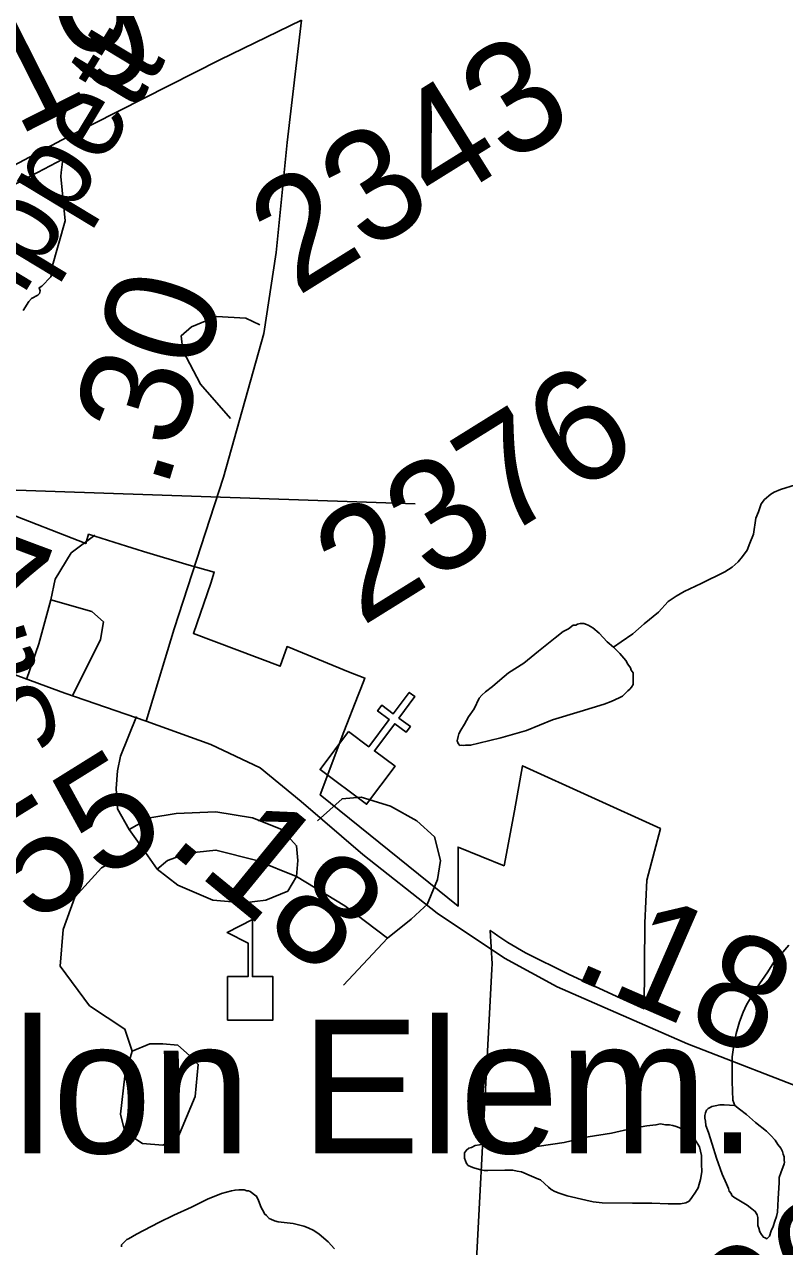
# Model space of a CAD drawing. Extents: x 2001466 to 31450019, y -30647475 to 847247.
# Drawn here: x 2201170 to 2202877, y 760541 to 763287 of the extents above; entities that cross this region are included whole.
import ezdxf

# ---------------------------------------------------------------- set-up
doc = ezdxf.new("R2010")
doc.units = 0
for name, color, linetype in [('Exist Boundary Political City Limit New', 7, 'Continuous'), ('Exist Cultural Church CELL', 7, 'Continuous'), ('Exist Cultural Educational Facility Elementary CELL', 7, 'Continuous'), ('Exist Cultural Educational Facility High Label', 7, 'Continuous'), ('Exist Hydrographic Misc Water Feature', 7, 'Continuous'), ('Exist Road Non-System Type 51', 7, 'Continuous'), ('Exist Road Secondary Mileage Hundredths English Label', 7, 'Continuous'), ('Exist Road Secondary Type 41 Attributed', 7, 'Continuous'), ('Exist Road Secondary Type 51 Attributed', 7, 'Continuous'), ('Exist Road Secondary Type 51 Label', 7, 'Continuous'), ('Exist Road Secondary Type 51 Number Label', 7, 'Continuous'), ('Map Preparation Boundary City Limit Buffer Line', 7, 'Continuous')]:
    doc.layers.add(name, color=color, linetype=linetype)

msp = doc.modelspace()

# ---------------------------------------------------------------- linework, layer by layer
at = {"layer": 'Exist Boundary Political City Limit New'}
for points in [[(2201167, 762644), (2201179.8, 762664.5), (2201185.8, 762670.8), (2201199.8, 762678.8), (2201203.5, 762682.6), (2201205.2, 762688.1), (2201202.8, 762695.1), (2201209.2, 762698.4), (2201229, 762719.8), (2201231.5, 762726.8), (2201230.8, 762733.6), (2201231.2, 762739.6), (2201261.2, 762845.6), (2201251.2, 762945.3), (2201252.5, 762954.5), (2201256, 762984.2), (2201070.5, 762886.6)], [(2202170.8, 760241.8), (2202219.2, 761164.5), (2202219.8, 761176.2), (2202216, 761251.2), (2202224.8, 761244.8), (2202233, 761238.8), (2202255.5, 761224.3), (2202295.2, 761201.2), (2202391.8, 761152.9), (2202500, 761102.6), (2202561.2, 761075.4), (2202563, 761268.1), (2202567.8, 761364.2), (2202597.8, 761480.5), (2202288.5, 761621.4), (2202270.2, 761519.9), (2202247, 761396.5), (2202143.5, 761438.5), (2202144, 761305.8), (2201834.2, 761555.9), (2201886.8, 761697.8), (2201919.2, 761780), (2201925.5, 761794.8), (2201934.2, 761818.4), (2201897.5, 761832.1), (2201759.5, 761888.9), (2201744.2, 761844.7), (2201549.2, 761918.5), (2201588, 762031.3), (2201596.2, 762056.2), (2201540, 762072.1), (2201437.2, 762102.8), (2201423, 762107.2), (2201399, 762114.8), (2201314, 762141.4), (2201307.5, 762120.4), (2201119.8, 762193.7)]]:
    msp.add_lwpolyline(points, dxfattribs=at)
at = {"layer": 'Exist Cultural Church CELL'}
msp.add_lwpolyline([(2201897.2, 761698.1), (2201942.9, 761664.1), (2201988.5, 761725.2), (2201962.8, 761744.3), (2201972.3, 761757.1), (2201998, 761738), (2202033.9, 761786.2), (2202046.8, 761776.6), (2202010.8, 761728.4), (2202036.5, 761709.3), (2202027, 761696.5), (2202001.3, 761715.6), (2201955.8, 761654.6), (2202002, 761620), (2201938.3, 761534.7), (2201833.6, 761612.7)], close=True, dxfattribs=at)
at = {"layer": 'Exist Cultural Educational Facility Elementary CELL'}
msp.add_lwpolyline([(2201625.9, 761049.7), (2201625.9, 761147.6), (2201672, 761147.6), (2201672, 761222.7), (2201624.9, 761246.9), (2201681.6, 761276.1), (2201681.6, 761147.6), (2201727.6, 761147.6), (2201727.6, 761049.7)], close=True, dxfattribs=at)
at = {"layer": 'Exist Hydrographic Misc Water Feature'}
for points in [[(2202492.3, 761887.6), (2202509.9, 761899.5), (2202536, 761917.9), (2202561.8, 761940), (2202593.8, 761966), (2202615.1, 761990.3), (2202633.4, 762002.6), (2202651.6, 762012.4), (2202689.2, 762030.7), (2202742.7, 762057), (2202758.9, 762067.2), (2202772.8, 762079.3), (2202782.5, 762091.6), (2202792.9, 762105.4), (2202798.7, 762121.6), (2202806.7, 762141.5), (2202812.2, 762177.6), (2202818.3, 762191.7), (2202823.9, 762209.5), (2202831.9, 762219.7), (2202845.8, 762231.8), (2202853.6, 762235.8), (2202867.6, 762241.9), (2202901.4, 762252.2)], [(2202492.3, 761887.6), (2202478.2, 761899.5), (2202460.1, 761919.2), (2202446, 761931.1), (2202435.9, 761937.1), (2202432, 761938.9), (2202426.1, 761941), (2202417.9, 761941), (2202412.1, 761939.1), (2202407.8, 761936.8), (2202401.9, 761936.9), (2202391.6, 761928.8), (2202379.9, 761922.8), (2202361.9, 761908.5), (2202324.2, 761878.5), (2202291, 761851.9), (2202256.7, 761829.9), (2202237, 761813.8), (2202221, 761799.6), (2202205.4, 761787.4), (2202197.2, 761779.6), (2202191.1, 761773.3), (2202179.4, 761749.5), (2202167.1, 761731.5), (2202157.7, 761715), (2202149.9, 761701.2), (2202145.6, 761693.3), (2202143.5, 761687.1), (2202141.9, 761677.2), (2202143.9, 761671.2), (2202147.8, 761667), (2202151.7, 761667.2), (2202156, 761667), (2202159.9, 761667.2), (2202171.8, 761667.5), (2202189.9, 761671.7), (2202239.5, 761684), (2202297.5, 761700.4), (2202355.5, 761724.5), (2202417.7, 761743.1), (2202471.4, 761759.3), (2202487.2, 761765.5), (2202505.2, 761773.7), (2202512.6, 761777.8), (2202520.8, 761785.5), (2202524.9, 761789.8), (2202529, 761793.6), (2202533.1, 761797.9), (2202537, 761803.8), (2202536.6, 761812), (2202536.6, 761819.7), (2202536.6, 761829.8), (2202532.5, 761835.7), (2202530.7, 761841.6), (2202524.7, 761849.8), (2202520.4, 761857.8), (2202506.7, 761873.7), (2202492.3, 761887.6)], [(2202765.4, 760857.8), (2202760.9, 760869.8), (2202759.1, 760911.5), (2202758.7, 760949.7), (2202758.7, 760967.5), (2202762.6, 760993.7), (2202768.1, 761019.6), (2202775.9, 761045.6), (2202783.9, 761067.9), (2202791.5, 761083.8), (2202813.6, 761121.9), (2202839.3, 761158.2), (2202852.6, 761180), (2202872.9, 761202.1), (2202886.6, 761218.3)], [(2202765.4, 760857.8), (2202775.5, 760849.8), (2202791.5, 760838), (2202811.4, 760820), (2202835.8, 760800.1), (2202845.6, 760790.5), (2202855.9, 760780.4), (2202861.8, 760770.6), (2202868, 760762.4), (2202871.9, 760754.5), (2202873.9, 760748.5), (2202875.8, 760742.5), (2202876, 760738.4), (2202876.2, 760734.4), (2202876.4, 760730.7), (2202876.2, 760726.6), (2202868.2, 760706.4), (2202864.3, 760696.4), (2202864.5, 760684.6), (2202862.6, 760648.3), (2202860.8, 760618.6), (2202858.9, 760608.4), (2202854.8, 760598.4), (2202851.2, 760586.4), (2202846.8, 760576.5), (2202843.2, 760564.5), (2202837.2, 760558.5), (2202833.1, 760560.3), (2202829.2, 760562.1), (2202825.1, 760568.4), (2202821, 760574.3), (2202819, 760582.3), (2202816.9, 760588.3), (2202816.9, 760600.1), (2202816.9, 760606.2), (2202815.1, 760612.2), (2202812.8, 760616.1), (2202810.8, 760620.1), (2202803, 760626.1), (2202792.7, 760634.1), (2202766.5, 760649.9), (2202762.6, 760651.7), (2202758.5, 760656), (2202756.6, 760659.9), (2202752.5, 760665.8), (2202750.7, 760671.8), (2202746.4, 760681.8), (2202736.3, 760703.6), (2202724, 760739.5), (2202714, 760771.4), (2202705.6, 760797.4), (2202699.8, 760813.3), (2202699.2, 760823.1), (2202697.4, 760829.1), (2202697.4, 760835.1), (2202699.4, 760841.3), (2202701.7, 760847.1), (2202705.4, 760851.4), (2202709.5, 760853.2), (2202713.2, 760855.5), (2202721.2, 760857.5), (2202731.2, 760859.3), (2202741, 760859.8), (2202765.4, 760857.8)], [(2202535, 760638.2), (2202466.9, 760639.6), (2202446.8, 760641.8), (2202430.8, 760645.4), (2202388.8, 760655.1), (2202370.5, 760661), (2202360.7, 760665), (2202352.7, 760669), (2202346.5, 760674.8), (2202328.9, 760690.9), (2202324.4, 760692.7), (2202308.4, 760698.8), (2202286.2, 760708.6), (2202276.4, 760710.5), (2202266.6, 760712.4), (2202248.3, 760712.4), (2202210.4, 760712), (2202202.4, 760712), (2202194.4, 760713.6), (2202186.4, 760715.6), (2202178.6, 760717.6), (2202172.6, 760719.8), (2202166.3, 760723.5), (2202162.4, 760727.7), (2202160.3, 760733.3), (2202157.9, 760739.4), (2202158.3, 760743.4), (2202158.1, 760747.5), (2202158.3, 760751.5), (2202162.4, 760757.8), (2202168.1, 760761.8), (2202173.9, 760763.7), (2202182.3, 760767.8), (2202191.9, 760769.9), (2202202.2, 760772.1), (2202213.9, 760771.9), (2202226, 760772.1), (2202242.2, 760770.1), (2202289.9, 760766.5), (2202306.1, 760766.5), (2202325.6, 760766.8), (2202381.8, 760774.9), (2202435.7, 760787.5), (2202487.8, 760795.8), (2202533.7, 760806), (2202567.4, 760812.2), (2202587.7, 760814.4), (2202597.9, 760816.5), (2202609.4, 760814.8), (2202617.6, 760814.8), (2202625.8, 760812.7), (2202633.4, 760810.7), (2202643.4, 760806.8), (2202655.7, 760798.9), (2202669.7, 760791.1), (2202673.4, 760785.3), (2202678.1, 760777.3), (2202685.9, 760765.1), (2202687.9, 760755.1), (2202690.2, 760745.4), (2202690.2, 760727.1), (2202690.6, 760709.2), (2202688.3, 760691.3), (2202684.7, 760681.4), (2202682.4, 760673.2), (2202676.5, 760663.1), (2202668.5, 760651.3), (2202662.5, 760642.9), (2202655.1, 760639.2), (2202642.8, 760637), (2202628.9, 760637), (2202615.1, 760636.7), (2202578.8, 760638.5), (2202535, 760638.2)], [(2201387.9, 760540.5), (2201387.7, 760544.6), (2201393.9, 760550.6), (2201400, 760556.5), (2201403.7, 760558.4), (2201421.5, 760568.7), (2201471.4, 760594.8), (2201505.6, 760611.2), (2201545.2, 760629.5), (2201580.9, 760647.7), (2201612.6, 760659.9), (2201635, 760665.9), (2201643, 760667.9), (2201651, 760668.3), (2201654.9, 760668.1), (2201659.2, 760668.3), (2201662.9, 760668.1), (2201669, 760666.4), (2201672.7, 760666.2), (2201676.8, 760664.4), (2201682.8, 760660.2), (2201686.9, 760656.4), (2201691.2, 760654.5), (2201695.1, 760644.6), (2201701.4, 760628.7), (2201707.4, 760618.4), (2201709.2, 760614.5), (2201713.3, 760610.6), (2201719.5, 760604.4), (2201723.4, 760602.6), (2201731.2, 760598.6), (2201739.4, 760596.6), (2201753.1, 760594.9), (2201773.2, 760593.1), (2201797.4, 760587), (2201807.2, 760583.4), (2201819.5, 760577.1)], [(2201819.5, 760577.1), (2201831.6, 760569.2), (2201851.7, 760551.6), (2201866.1, 760535.6)]]:
    msp.add_lwpolyline(points, dxfattribs=at)
at = {"layer": 'Exist Road Non-System Type 51'}
for p, q in [((2201405.1, 761477.9), (2201431, 761441.1)), ((2201431, 761441.1), (2201467.7, 761388.9)), ((2201985.2, 761233.9), (2201886.3, 761128.4))]:
    msp.add_line(p, q, dxfattribs=at)
for points in [[(2201698.5, 762612.1), (2201667.1, 762627.1), (2201601.2, 762630.4), (2201545.2, 762607.3), (2201522.1, 762587.5), (2201525.4, 762554.5), (2201565, 762478.7), (2201632.6, 762401.3)], [(2201228.8, 761994), (2201238.7, 762040.1), (2201274.9, 762099.5), (2201327.7, 762139.1)], [(2201174.8, 761814.7), (2201202.4, 761895.1), (2201228.8, 761994)], [(2201228.8, 761994), (2201321.1, 761967.6), (2201347.4, 761944.5), (2201340.8, 761904.9), (2201278.4, 761780)], [(2201421.6, 761731.8), (2201385.3, 761642.8), (2201378.8, 761609.8), (2201375.5, 761570.3), (2201378.8, 761524.1), (2201405.1, 761477.9)], [(2202067.2, 761303.4), (2202074.1, 761309.8), (2202097.2, 761365.8), (2202103.8, 761408.7), (2202090.6, 761461.4), (2202051.1, 761497.7), (2201991.7, 761530.7), (2201925.8, 761550.5), (2201883, 761547.2), (2201827.9, 761497.6)], [(2201405.1, 761477.9), (2201451.3, 761504.3), (2201510.6, 761514.2), (2201599.6, 761517.5), (2201682, 761504.3), (2201747.9, 761477.9), (2201780.8, 761441.7), (2201784.1, 761408.7), (2201780.8, 761372.4)], [(2201431, 761441.1), (2201342.5, 761392.2), (2201283.2, 761326.2), (2201256.8, 761253.7), (2201250.2, 761171.3), (2201316.1, 761082.2), (2201395.2, 761029.5), (2201411.7, 760980)], [(2201780.8, 761372.4), (2201691.8, 761408.7), (2201599.6, 761431.8), (2201536.9, 761425.2), (2201490.8, 761408.7), (2201467.7, 761388.9)], [(2201467.7, 761388.9), (2201513.9, 761352.6), (2201593, 761319.6), (2201662.2, 761313.1), (2201711.6, 761319.6), (2201761, 761339.4), (2201780.8, 761372.4)], [(2201780.8, 761372.4), (2201889.6, 761306.5), (2201985.2, 761233.9)], [(2201985.2, 761233.9), (2202037.9, 761276.8), (2202067.2, 761303.4)], [(2201411.7, 760980), (2201395.2, 760924), (2201385.3, 760838.2), (2201395.2, 760798.6), (2201434.8, 760772.3), (2201480.9, 760769), (2201513.9, 760785.5), (2201553.4, 760877.8), (2201560, 760950.3), (2201540.2, 760970.1), (2201513.9, 760993.2), (2201480.9, 760996.5), (2201451.3, 760996.5), (2201411.7, 760980)]]:
    msp.add_lwpolyline(points, dxfattribs=at)
at = {"layer": 'Exist Road Secondary Type 41 Attributed'}
msp.add_lwpolyline([(2201791.9, 763296.1), (2201760, 763021.8), (2201734.9, 762774.6), (2201707.7, 762592.4), (2201616.6, 762269.9), (2201505.7, 761928.6), (2201442.9, 761721.2)], dxfattribs=at)
at = {"layer": 'Exist Road Secondary Type 51 Attributed'}
for points in [[(2201791.9, 763296.1), (2201608.8, 763207.1), (2201267.1, 763034.3), (2201033.8, 762910.8), (2200847.5, 762809.2)], [(2201006, 761878.3), (2201260.3, 761784.1), (2201442.9, 761721.2)], [(2201442.9, 761721.2), (2201588.4, 761668.9), (2201699.3, 761616.5), (2201791.4, 761541.1), (2201929.5, 761421.7), (2202096.9, 761289.8), (2202247.6, 761189.3), (2202365.8, 761124.4), (2202658.8, 760996.6), (2202956, 760881.4), (2203081.6, 760837.5)]]:
    msp.add_lwpolyline(points, dxfattribs=at)
at = {"layer": 'Exist Road Secondary Type 51 Number Label'}
msp.add_line((2201077.8, 762242.6), (2202047.1, 762209.9), dxfattribs=at)
at = {"layer": 'Map Preparation Boundary City Limit Buffer Line'}
for points in [[(2201167, 762644), (2201179.8, 762664.5), (2201185.8, 762670.8), (2201199.8, 762678.8), (2201203.5, 762682.6), (2201205.2, 762688.1), (2201202.8, 762695.1), (2201209.2, 762698.4), (2201229, 762719.8), (2201231.5, 762726.8), (2201230.8, 762733.6), (2201231.2, 762739.6), (2201261.2, 762845.6), (2201251.2, 762945.3), (2201252.5, 762954.5), (2201256, 762984.2), (2201070.5, 762886.6)], [(2202170.8, 760241.8), (2202219.2, 761164.5), (2202219.8, 761176.2), (2202216, 761251.2), (2202224.8, 761244.8), (2202233, 761238.8), (2202255.5, 761224.3), (2202295.2, 761201.2), (2202391.8, 761152.9), (2202500, 761102.6), (2202561.2, 761075.4), (2202563, 761268.1), (2202567.8, 761364.2), (2202597.8, 761480.5), (2202288.5, 761621.4), (2202270.2, 761519.9), (2202247, 761396.5), (2202143.5, 761438.5), (2202144, 761305.8), (2201834.2, 761555.9), (2201886.8, 761697.8), (2201919.2, 761780), (2201925.5, 761794.8), (2201934.2, 761818.4), (2201897.5, 761832.1), (2201759.5, 761888.9), (2201744.2, 761844.7), (2201549.2, 761918.5), (2201588, 762031.3), (2201596.2, 762056.2), (2201540, 762072.1), (2201437.2, 762102.8), (2201423, 762107.2), (2201399, 762114.8), (2201314, 762141.4), (2201307.5, 762120.4), (2201119.8, 762193.7)]]:
    msp.add_lwpolyline(points, dxfattribs=at)

# ---------------------------------------------------------------- texts
at = {"layer": 'Exist Cultural Educational Facility High Label'}
msp.add_text('Zebulon Elem.', height=300, dxfattribs=at).set_placement((2200229, 760750.8))
at = {"layer": 'Exist Road Secondary Mileage Hundredths English Label'}
for s, rotation, p in [('.19', 26.7986, (2201070.6, 762993)), ('.30', 73.1221, (2201487.6, 762236.7)), ('.17', 339.5069, (2200725, 762028.1)), ('.18', 320.6907, (2201484.1, 761437)), ('.18', 336.4417, (2202392.5, 761148.4))]:
    msp.add_text(s, height=250, rotation=rotation, dxfattribs=at).set_placement(p)
at = {"layer": 'Exist Road Secondary Type 51 Label'}
for s, rotation, p in [('Tippett', 58.8474, (2201086, 762542.9)), ('St.', 107.8897, (2201256.5, 761663.9))]:
    msp.add_text(s, height=190, rotation=rotation, dxfattribs=at).set_placement(p)
at = {"layer": 'Exist Road Secondary Type 51 Number Label'}
for s, p in [('2343', (2201781.8, 762674.3)), ('2376', (2201926.9, 761932.9)), ('2455', (2200868.3, 761065.8)), ('2406', (2202471.4, 760071))]:
    msp.add_text(s, height=250, rotation=31.918, dxfattribs=at).set_placement(p)

doc.saveas('drawing.dxf')
